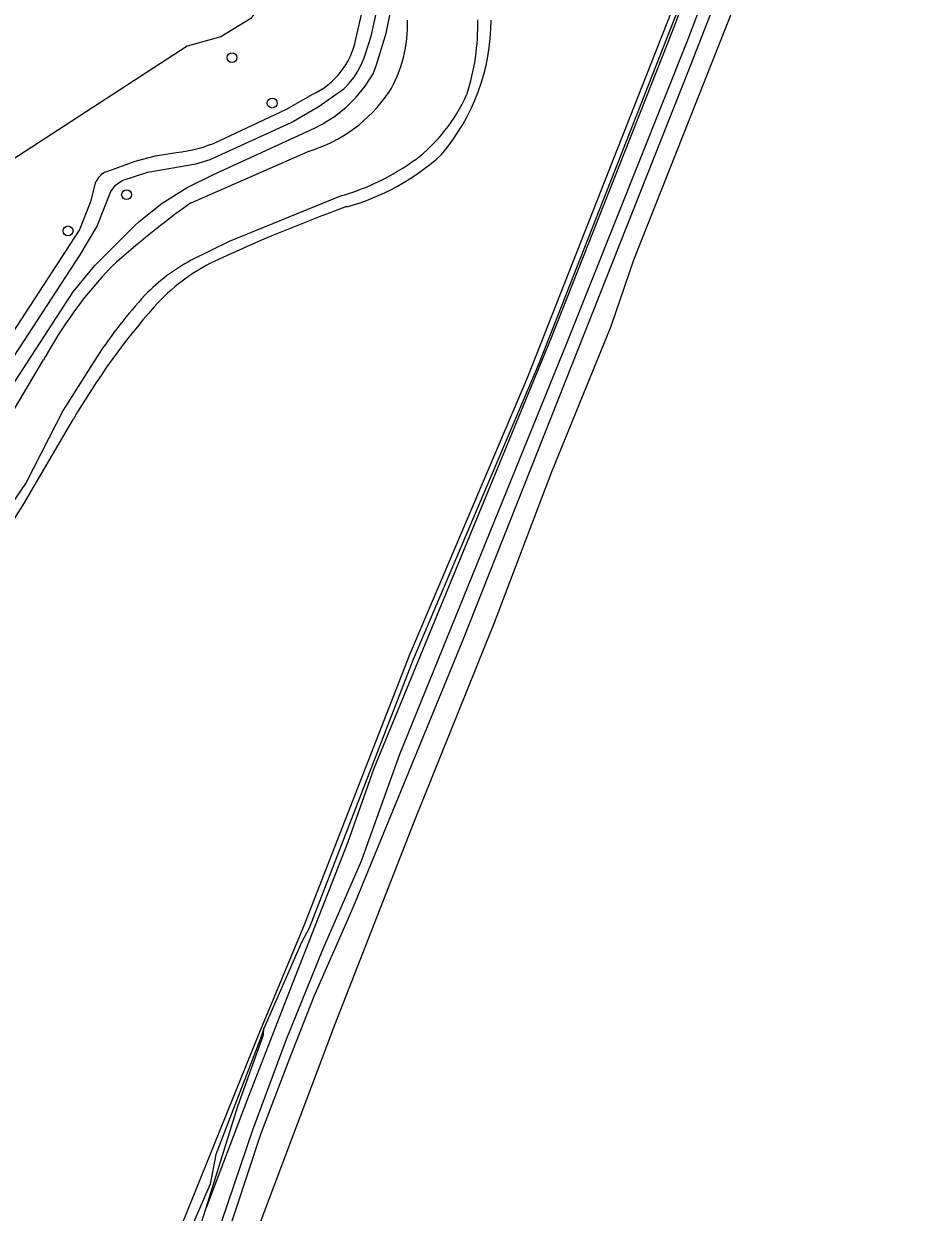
# Model space of a CAD drawing. Extents: x 157793 to 159380, y 380882 to 382313.
# Drawn here: x 159286.6 to 159373.7, y 382067.3 to 382184.8 of the extents above; entities that cross this region are included whole.
import ezdxf

# ---------------------------------------------------------------- set-up
doc = ezdxf.new("R2010")
doc.units = 0
for name, color, linetype in [('IMGEO_Boom', 7, 'Continuous'), ('IMGEO_Groenvoorziening', 7, 'Continuous'), ('IMGEO_Haag', 7, 'Continuous'), ('IMGEO_Hek', 7, 'Continuous'), ('IMGEO_Voetpad_halfverhard', 7, 'Continuous'), ('IMGEO_Waterloop', 7, 'Continuous')]:
    doc.layers.add(name, color=color, linetype=linetype)

msp = doc.modelspace()

# ---------------------------------------------------------------- linework, layer by layer
at = {"layer": 'IMGEO_Boom'}
for centre in [(159307.2, 382181.45), (159311.17, 382176.95), (159296.77, 382167.89), (159290.98, 382164.31)]:
    msp.add_circle(centre, 0.489, dxfattribs=at)
at = {"layer": 'IMGEO_Groenvoorziening'}
for points in [[(159371.39, 382244.6), (159371.77, 382242.8), (159372.25, 382240.72), (159372.5, 382238.94), (159372.55, 382236.57), (159372.47, 382234.63), (159372.08, 382232.67), (159371.31, 382230.23), (159369.58, 382225.27), (159367.95, 382221.68), (159363.78, 382209.69), (159359.69, 382199.07), (159352.33, 382180.11), (159329.92, 382123.61), (159319.39, 382097.91), (159318.69, 382096.31), (159315.29, 382088.59), (159312.8, 382082.29), (159310.01, 382074.93), (159306.35, 382063.86), (159304.44, 382058.84), (159301.15, 382050.56)], [(159284.53, 382147.58), (159291.47, 382158.28), (159293.64, 382160.88), (159297.58, 382164.85), (159298, 382165.23), (159300.29, 382167.04), (159302.76, 382168.59), (159305.38, 382169.88), (159315.34, 382174.47), (159316.11, 382174.87), (159317.32, 382175.64), (159318.44, 382176.53), (159319.46, 382177.54), (159320.37, 382178.64), (159321.16, 382179.84), (159321.5, 382180.74), (159322.46, 382183.86), (159323.09, 382187.07)], [(159286.6, 382137.32), (159291.49, 382145.66)], [(159304.63, 382067.68), (159307.78, 382077.74), (159310.32, 382084.8), (159310.36, 382085.41)]]:
    msp.add_lwpolyline(points, dxfattribs=at)
for centre, radius, start, end in [((159312.29, 382185.2), 20.54, 319.5544, 359.8912), ((159312.38, 382188.99), 23.13, 285.518, 312.2402), ((159375.19, 382010.91), 165.78, 109.9724, 114.865), ((159314, 382143.83), 19.45, 115.9621, 138.1724), ((159352.43, 382110.26), 70.48, 138.6696, 149.8465), ((159245.28, 382161.87), 48.06, 319.3979, 329.2839)]:
    msp.add_arc(centre, radius, start, end, dxfattribs=at)
at = {"layer": 'IMGEO_Haag'}
for points in [[(159368.27, 382232.43), (159358.32, 382205.48), (159336.42, 382149.83), (159324.75, 382122.39), (159314.3, 382095.59), (159309.9, 382085.07), (159296.31, 382051.37), (159295.32, 382051.74)], [(159368.49, 382232.29), (159358.78, 382205.23), (159337.58, 382151.27), (159325.11, 382121.92), (159314.83, 382095.36), (159314.06, 382093.92), (159310.36, 382085.41)], [(159310.36, 382085.41), (159310.02, 382084.45), (159305.58, 382072.97), (159305.02, 382070.02), (159296.58, 382050.61)]]:
    msp.add_lwpolyline(points, dxfattribs=at)
at = {"layer": 'IMGEO_Hek'}
for points in [[(159345.54, 382270.67), (159357.48, 382245.49), (159341.56, 382232.69), (159322.31, 382209.96), (159310.74, 382187.65), (159309.06, 382185.32), (159306.08, 382183.5), (159302.76, 382182.57), (159281.33, 382168.66), (159284.45, 382163.85), (159253.8, 382139.34)], [(159368.27, 382232.43), (159358.32, 382205.48), (159336.42, 382149.83), (159324.75, 382122.39), (159314.3, 382095.59), (159309.9, 382085.07), (159296.31, 382051.37), (159295.32, 382051.74)]]:
    msp.add_lwpolyline(points, dxfattribs=at)
at = {"layer": 'IMGEO_Voetpad_halfverhard'}
for points in [[(159368.49, 382230.96), (159364.58, 382220.25), (159363.67, 382217.87), (159350.72, 382184.04), (159338.76, 382153.73), (159321.22, 382111.15), (159318.64, 382103.86), (159312.85, 382089.04), (159308.71, 382078.38), (159304.63, 382067.68)], [(159302.25, 382055.98), (159305.37, 382063.82), (159306.2, 382066.36), (159309.27, 382075.41), (159312.6, 382084.37), (159316.18, 382093.24), (159320, 382102), (159323.8, 382112.56), (159340.32, 382153.21), (159352.29, 382183.22), (159366, 382219.23), (159370.38, 382230.19)], [(159285.64, 382151.92), (159292.18, 382161.93), (159293.81, 382164.72), (159295.21, 382168.22), (159295.68, 382168.84), (159296.32, 382169.29), (159298.86, 382170.12), (159303.63, 382170.94), (159305.05, 382171.37), (159313.04, 382175.02), (159315.72, 382176.57), (159318.24, 382178.36), (159318.28, 382178.39), (159318.78, 382178.92), (159319.24, 382179.49), (159319.64, 382180.11), (159319.98, 382180.75), (159320.27, 382181.43), (159320.38, 382181.74), (159320.95, 382183.57), (159321.8, 382187.33)], [(159319.45, 382183.27), (159320.54, 382188.02)], [(159305.86, 382173.18), (159312.66, 382176.38), (159315.12, 382177.79)], [(159294.76, 382170.16), (159297.61, 382171.22), (159299.63, 382171.74), (159301.68, 382172.07)], [(159267.14, 382126.99), (159279.36, 382144.03), (159285.05, 382153.53), (159292.1, 382164.39), (159293.23, 382167.21), (159293.74, 382169.16)], [(159296.52, 382049.69), (159297.18, 382050.8), (159299.49, 382054.68), (159303.63, 382064.49), (159304.63, 382067.68)]]:
    msp.add_lwpolyline(points, dxfattribs=at)
for centre, radius, start, end in [((159311.84, 382184.83), 7.77, 295.0054, 348.4156), ((159300.47, 382185.08), 13.06, 275.3331, 294.3433), ((159295.51, 382168.37), 1.95, 112.6805, 155.9648)]:
    msp.add_arc(centre, radius, start, end, dxfattribs=at)
at = {"layer": 'IMGEO_Waterloop'}
for points in [[(159233.26, 381871.1), (159241.01, 381890.59), (159249.24, 381911.43), (159254.61, 381925.19), (159263.3, 381946.57), (159270.75, 381965.95), (159285.37, 382003.1), (159293.04, 382022.46), (159300.83, 382042.54), (159304.4, 382051.41), (159317.36, 382085.8), (159325.22, 382105.87), (159333.15, 382125.59), (159338.8, 382140.4), (159344.69, 382154.9), (159346.95, 382161.45), (159356.76, 382186.25), (159360.18, 382195.78), (159371.99, 382226.91), (159373.68, 382233.9)], [(159303.14, 382167.1), (159314.73, 382172.17)], [(159317.98, 382167.77), (159306.91, 382163.26), (159303.15, 382161.4)], [(159293.86, 382151.9), (159290.51, 382146.58), (159286.82, 382139.44), (159283.95, 382135.2), (159280.89, 382131.34), (159276.31, 382124.82)], [(159283.75, 382143.49), (159288.56, 382151.55)]]:
    msp.add_lwpolyline(points, dxfattribs=at)
for centre, radius, start, end in [((159311.7, 382184.62), 12.85, 329.0727, 2.448), ((159309.72, 382184.63), 21.79, 341.706, 1.4771), ((159310.58, 382186.23), 14.65, 286.4342, 325.8998), ((159315.41, 382184.4), 16.39, 307.0659, 336.1901), ((159311.42, 382190.54), 23.69, 286.0646, 305.817), ((159357.95, 382091.02), 93.77, 125.7691, 131.9137), ((159312.01, 382144.9), 18.73, 118.2271, 135.8365), ((159326.3, 382131.09), 42.93, 136.209, 151.5384), ((159333.92, 382125.51), 47.97, 137.4527, 146.6231)]:
    msp.add_arc(centre, radius, start, end, dxfattribs=at)

doc.saveas('drawing.dxf')
